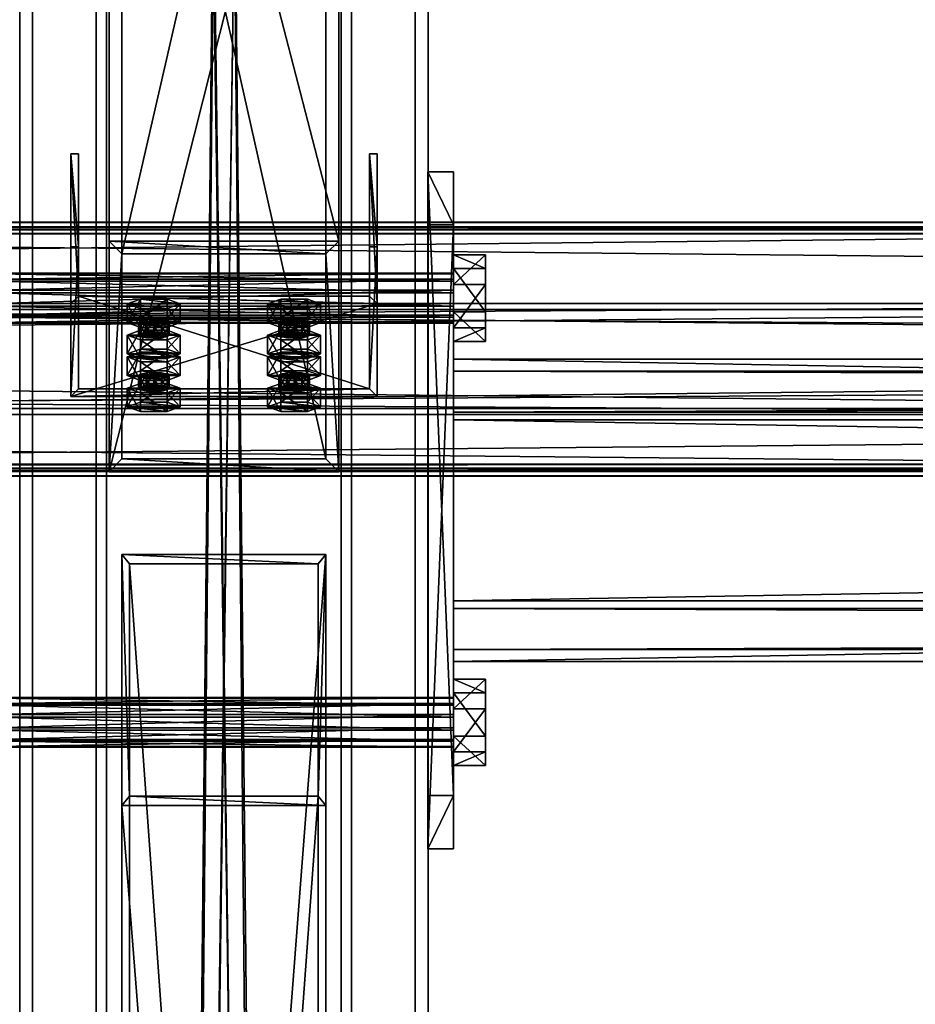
# Model space of a CAD drawing. Header units: millimetres. Extents: x -333 to 67333, y -930 to 39730.
# Tile 270 of 656: x 11020 to 11371, y 13531 to 13917. Entities that reach past the tile are written whole.
import ezdxf

# ---------------------------------------------------------------- set-up
doc = ezdxf.new("R2010")
doc.units = ezdxf.units.MM
for name, color, linetype in [('13', 7, 'Continuous'), ('3', 7, 'Continuous'), ('4', 7, 'Continuous'), ('5', 7, 'Continuous'), ('6', 7, 'Continuous'), ('7', 7, 'Continuous'), ('95', 7, 'Continuous'), ('99', 7, 'Continuous')]:
    doc.layers.add(name, color=color, linetype=linetype)

msp = doc.modelspace()

# ---------------------------------------------------------------- meshes
at = {"layer": '13', "color": 30}
mesh = msp.add_polyface(dxfattribs=at)
corners = [(11700.01, 13834.19, 6372.77), (11700.01, 13761.8, 6357.38), (4900.01, 13761.8, 6357.38), (4900.01, 13834.19, 6372.77), (11700.01, 13802.97, 6163.71), (4900.01, 13802.97, 6163.71), (11700.01, 13742.32, 6150.82), (4900.01, 13742.32, 6150.82), (11700.01, 13739.62, 6163.54), (4900.01, 13739.62, 6163.54), (11700.01, 13737.67, 6163.12), (4900.01, 13737.67, 6163.12), (11700.01, 13740.78, 6148.45), (4900.01, 13740.78, 6148.45), (11700.01, 13805.34, 6162.17), (4900.01, 13805.34, 6162.17), (11700.01, 13764.18, 6355.84), (4900.01, 13764.18, 6355.84), (11700.01, 13832.65, 6370.4), (4900.01, 13832.65, 6370.4), (11700.01, 13835.35, 6357.68), (4900.01, 13835.35, 6357.68), (11700.01, 13837.31, 6358.1), (4900.01, 13837.31, 6358.1)]
mesh.append_faces([[corners[k] for k in face] for face in [(0, 2, 3, 3), (1, 5, 2, 2), (4, 7, 5, 5), (6, 9, 7, 7), (8, 11, 9, 9), (10, 13, 11, 11), (12, 15, 13, 13), (14, 17, 15, 15), (16, 19, 17, 17), (18, 21, 19, 19), (20, 23, 21, 21), (22, 3, 23, 23), (8, 12, 10, 10), (20, 0, 22, 22), (13, 9, 11, 11)]], dxfattribs={"vtx0": -1, "color": 30})
mesh.append_faces([[corners[k] for k in face] for face in [(12, 6, 14, 14), (14, 1, 16, 16), (16, 0, 18, 18), (18, 0, 20, 20), (3, 19, 23, 23), (19, 2, 17, 17), (17, 2, 15, 15), (15, 5, 13, 13)]], dxfattribs={"vtx0": -1, "vtx1": -1, "color": 30})
mesh.append_faces([[corners[k] for k in face] for face in [(12, 8, 6, 6), (14, 6, 4, 4), (14, 4, 1, 1), (16, 1, 0, 0), (19, 3, 2, 2), (15, 2, 5, 5), (13, 5, 7, 7), (13, 7, 9, 9)]], dxfattribs={"vtx0": -1, "vtx2": -1, "vtx3": -1, "color": 30})
mesh.append_faces([[corners[k] for k in face] for face in [(21, 23, 19, 19)]], dxfattribs={"vtx1": -1, "color": 30})
mesh.append_faces([[corners[k] for k in face] for face in [(0, 1, 2, 2), (1, 4, 5, 5), (4, 6, 7, 7), (6, 8, 9, 9), (8, 10, 11, 11), (10, 12, 13, 13), (12, 14, 15, 15), (14, 16, 17, 17), (16, 18, 19, 19), (18, 20, 21, 21), (20, 22, 23, 23), (22, 0, 3, 3)]], dxfattribs={"vtx2": -1, "vtx3": -1, "color": 30})
mesh = msp.add_polyface(dxfattribs=at)
corners = [(17300.01, 13834.19, 6372.77), (17300.01, 13761.8, 6357.38), (10500.01, 13761.8, 6357.38), (10500.01, 13834.19, 6372.77), (17300.01, 13802.97, 6163.71), (10500.01, 13802.97, 6163.71), (17300.01, 13742.32, 6150.82), (10500.01, 13742.32, 6150.82), (17300.01, 13739.62, 6163.54), (10500.01, 13739.62, 6163.54), (17300.01, 13737.67, 6163.12), (10500.01, 13737.67, 6163.12), (17300.01, 13740.78, 6148.45), (10500.01, 13740.78, 6148.45), (17300.01, 13805.34, 6162.17), (10500.01, 13805.34, 6162.17), (17300.01, 13764.18, 6355.84), (10500.01, 13764.18, 6355.84), (17300.01, 13832.65, 6370.4), (10500.01, 13832.65, 6370.4), (17300.01, 13835.35, 6357.68), (10500.01, 13835.35, 6357.68), (17300.01, 13837.31, 6358.1), (10500.01, 13837.31, 6358.1)]
mesh.append_faces([[corners[k] for k in face] for face in [(0, 2, 3, 3), (1, 5, 2, 2), (4, 7, 5, 5), (6, 9, 7, 7), (8, 11, 9, 9), (10, 13, 11, 11), (12, 15, 13, 13), (14, 17, 15, 15), (16, 19, 17, 17), (18, 21, 19, 19), (20, 23, 21, 21), (22, 3, 23, 23), (8, 12, 10, 10), (20, 0, 22, 22), (13, 9, 11, 11)]], dxfattribs={"vtx0": -1, "color": 30})
mesh.append_faces([[corners[k] for k in face] for face in [(12, 6, 14, 14), (14, 1, 16, 16), (16, 0, 18, 18), (18, 0, 20, 20), (3, 19, 23, 23), (19, 2, 17, 17), (17, 2, 15, 15), (15, 5, 13, 13)]], dxfattribs={"vtx0": -1, "vtx1": -1, "color": 30})
mesh.append_faces([[corners[k] for k in face] for face in [(12, 8, 6, 6), (14, 6, 4, 4), (14, 4, 1, 1), (16, 1, 0, 0), (19, 3, 2, 2), (15, 2, 5, 5), (13, 5, 7, 7), (13, 7, 9, 9)]], dxfattribs={"vtx0": -1, "vtx2": -1, "vtx3": -1, "color": 30})
mesh.append_faces([[corners[k] for k in face] for face in [(21, 23, 19, 19)]], dxfattribs={"vtx1": -1, "color": 30})
mesh.append_faces([[corners[k] for k in face] for face in [(0, 1, 2, 2), (1, 4, 5, 5), (4, 6, 7, 7), (6, 8, 9, 9), (8, 10, 11, 11), (10, 12, 13, 13), (12, 14, 15, 15), (14, 16, 17, 17), (16, 18, 19, 19), (18, 20, 21, 21), (20, 22, 23, 23), (22, 0, 3, 3)]], dxfattribs={"vtx2": -1, "vtx3": -1, "color": 30})
at = {"layer": '3', "color": 91}
mesh = msp.add_polyface(dxfattribs=at)
corners = [(11063, 13703.27, 5976.91), (11137, 13703.27, 5976.91), (11137, 12663.27, 3783.11), (11063, 12663.27, 3783.11), (11137, 13612.2, 5957.55), (11137, 12596.4, 3814.81), (11063, 13612.2, 5957.55), (11063, 12596.4, 3814.81), (11060, 13706.96, 5977.69), (11060, 13608.51, 5956.77), (11060, 12593.69, 3816.09), (11060, 12665.98, 3781.82), (11140, 13608.51, 5956.77), (11140, 12593.69, 3816.09), (11140, 13706.96, 5977.69), (11140, 12665.98, 3781.82)]
mesh.append_faces([[corners[k] for k in face] for face in [(0, 2, 3, 3), (1, 5, 2, 2), (4, 7, 5, 5), (6, 3, 7, 7), (8, 10, 11, 11), (9, 13, 10, 10), (12, 15, 13, 13), (14, 11, 15, 15)]], dxfattribs={"vtx0": -1, "color": 91})
mesh.append_faces([[corners[k] for k in face] for face in [(9, 6, 12, 12), (6, 8, 0, 0), (0, 8, 1, 1), (12, 4, 14, 14), (4, 12, 6, 6), (14, 1, 8, 8), (11, 3, 15, 15), (3, 10, 7, 7), (7, 10, 5, 5), (15, 2, 13, 13), (2, 15, 3, 3), (13, 5, 10, 10)]], dxfattribs={"vtx0": -1, "vtx1": -1, "color": 91})
mesh.append_faces([[corners[k] for k in face] for face in [(6, 9, 8, 8), (14, 4, 1, 1), (3, 11, 10, 10), (13, 2, 5, 5)]], dxfattribs={"vtx0": -1, "vtx2": -1, "vtx3": -1, "color": 91})
mesh.append_faces([[corners[k] for k in face] for face in [(0, 1, 2, 2), (1, 4, 5, 5), (4, 6, 7, 7), (6, 0, 3, 3), (8, 9, 10, 10), (9, 12, 13, 13), (12, 14, 15, 15), (14, 8, 11, 11)]], dxfattribs={"vtx2": -1, "vtx3": -1, "color": 91})
at = {"layer": '4', "color": 171}
mesh = msp.add_polyface(dxfattribs=at)
corners = [(11140, 13744.47, 5985.67), (11060, 13744.47, 5985.67), (11060, 14100.59, 5226.59), (11140, 14100.59, 5226.59), (11060, 13824.82, 6002.74), (11060, 14173.01, 5260.57), (11140, 13824.82, 6002.74), (11140, 14173.01, 5260.57), (11145, 13739.44, 5984.6), (11145, 13829.84, 6003.81), (11145, 14177.54, 5262.69), (11145, 14096.06, 5224.47), (11055, 13829.84, 6003.81), (11055, 14177.54, 5262.69), (11055, 13739.44, 5984.6), (11055, 14096.06, 5224.47)]
mesh.append_faces([[corners[k] for k in face] for face in [(0, 2, 3, 3), (1, 5, 2, 2), (4, 7, 5, 5), (6, 3, 7, 7), (8, 10, 11, 11), (9, 13, 10, 10), (12, 15, 13, 13), (14, 11, 15, 15)]], dxfattribs={"vtx0": -1, "color": 171})
mesh.append_faces([[corners[k] for k in face] for face in [(9, 6, 12, 12), (6, 8, 0, 0), (0, 8, 1, 1), (12, 4, 14, 14), (4, 12, 6, 6), (14, 1, 8, 8), (11, 3, 15, 15), (3, 10, 7, 7), (7, 10, 5, 5), (15, 2, 13, 13), (2, 15, 3, 3), (13, 5, 10, 10)]], dxfattribs={"vtx0": -1, "vtx1": -1, "color": 171})
mesh.append_faces([[corners[k] for k in face] for face in [(6, 9, 8, 8), (14, 4, 1, 1), (3, 11, 10, 10), (13, 2, 5, 5)]], dxfattribs={"vtx0": -1, "vtx2": -1, "vtx3": -1, "color": 171})
mesh.append_faces([[corners[k] for k in face] for face in [(0, 1, 2, 2), (1, 4, 5, 5), (4, 6, 7, 7), (6, 0, 3, 3), (8, 9, 10, 10), (9, 12, 13, 13), (12, 14, 15, 15), (14, 8, 11, 11)]], dxfattribs={"vtx2": -1, "vtx3": -1, "color": 171})
at = {"layer": '5', "color": 131}
mesh = msp.add_polyface(dxfattribs=at)
corners = [(11146, 9415, 2984), (11054, 9415, 2984), (11054, 19384.97, 2984), (11146, 19384.97, 2984), (11054, 9415, 3076), (11054, 19384.97, 3076), (11146, 9415, 3076), (11146, 19384.97, 3076), (11150, 9415, 2980), (11150, 9415, 3080), (11150, 19384.97, 3080), (11150, 19384.97, 2980), (11050, 9415, 3080), (11050, 19384.97, 3080), (11050, 9415, 2980), (11050, 19384.97, 2980)]
mesh.append_faces([[corners[k] for k in face] for face in [(0, 2, 3, 3), (1, 5, 2, 2), (4, 7, 5, 5), (6, 3, 7, 7), (8, 10, 11, 11), (9, 13, 10, 10), (12, 15, 13, 13), (14, 11, 15, 15)]], dxfattribs={"vtx0": -1, "color": 131})
mesh.append_faces([[corners[k] for k in face] for face in [(9, 6, 12, 12), (6, 8, 0, 0), (0, 8, 1, 1), (12, 4, 14, 14), (4, 12, 6, 6), (14, 1, 8, 8), (11, 3, 15, 15), (3, 10, 7, 7), (7, 10, 5, 5), (15, 2, 13, 13), (2, 15, 3, 3), (13, 5, 10, 10)]], dxfattribs={"vtx0": -1, "vtx1": -1, "color": 131})
mesh.append_faces([[corners[k] for k in face] for face in [(6, 9, 8, 8), (14, 4, 1, 1), (3, 11, 10, 10), (13, 2, 5, 5)]], dxfattribs={"vtx0": -1, "vtx2": -1, "vtx3": -1, "color": 131})
mesh.append_faces([[corners[k] for k in face] for face in [(0, 1, 2, 2), (1, 4, 5, 5), (4, 6, 7, 7), (6, 0, 3, 3), (8, 9, 10, 10), (9, 12, 13, 13), (12, 14, 15, 15), (14, 8, 11, 11)]], dxfattribs={"vtx2": -1, "vtx3": -1, "color": 131})
mesh = msp.add_polyface(dxfattribs=at)
corners = [(16609.96, 13778.86, 6027.75), (16609.96, 13688.87, 6008.63), (11189.95, 13688.87, 6008.63), (11189.95, 13778.86, 6027.75), (16609.96, 13669.75, 6098.62), (11189.95, 13669.75, 6098.62), (16609.96, 13759.74, 6117.74), (11189.95, 13759.74, 6117.74), (16609.96, 13783.61, 6024.67), (16609.96, 13762.82, 6122.49), (11189.95, 13762.82, 6122.49), (11189.95, 13783.61, 6024.67), (16609.96, 13665, 6101.7), (11189.95, 13665, 6101.7), (16609.96, 13685.79, 6003.88), (11189.95, 13685.79, 6003.88)]
mesh.append_faces([[corners[k] for k in face] for face in [(0, 2, 3, 3), (1, 5, 2, 2), (4, 7, 5, 5), (6, 3, 7, 7), (8, 10, 11, 11), (9, 13, 10, 10), (12, 15, 13, 13), (14, 11, 15, 15)]], dxfattribs={"vtx0": -1, "color": 131})
mesh.append_faces([[corners[k] for k in face] for face in [(9, 6, 12, 12), (6, 8, 0, 0), (0, 8, 1, 1), (12, 4, 14, 14), (4, 12, 6, 6), (14, 1, 8, 8), (10, 3, 11, 11), (3, 10, 7, 7), (7, 10, 5, 5), (15, 2, 13, 13), (2, 11, 3, 3)]], dxfattribs={"vtx0": -1, "vtx1": -1, "color": 131})
mesh.append_faces([[corners[k] for k in face] for face in [(6, 9, 8, 8), (14, 4, 1, 1), (5, 10, 13, 13), (2, 15, 11, 11), (13, 2, 5, 5)]], dxfattribs={"vtx0": -1, "vtx2": -1, "vtx3": -1, "color": 131})
mesh.append_faces([[corners[k] for k in face] for face in [(0, 1, 2, 2), (1, 4, 5, 5), (4, 6, 7, 7), (6, 0, 3, 3), (8, 9, 10, 10), (9, 12, 13, 13), (12, 14, 15, 15), (14, 8, 11, 11)]], dxfattribs={"vtx2": -1, "vtx3": -1, "color": 131})
at = {"layer": '6', "color": 2}
mesh = msp.add_polyface(dxfattribs=at)
corners = [(11180, 19380.14, 7183.53), (11020, 19380.14, 7183.53), (11020, 7954.94, 4755.1), (11180, 7954.94, 4755.1), (11180, 19380.14, 7347.1), (11180, 7921.68, 4911.61), (11020, 19380.14, 7347.1), (11020, 7921.68, 4911.61), (11025, 7953.9, 4759.99), (11175, 7953.9, 4759.99), (11175, 7922.72, 4906.72), (11025, 7922.72, 4906.72), (11175, 19380.14, 7188.64), (11175, 19380.14, 7341.99), (11025, 19380.14, 7188.64), (11025, 19380.14, 7341.99)]
mesh.append_faces([[corners[k] for k in face] for face in [(0, 2, 3, 3), (4, 3, 5, 5), (6, 5, 7, 7), (1, 7, 2, 2), (12, 10, 9, 9), (14, 9, 8, 8), (15, 8, 11, 11), (13, 11, 10, 10)]], dxfattribs={"vtx0": -1, "color": 2})
mesh.append_faces([[corners[k] for k in face] for face in [(2, 8, 3, 3), (8, 7, 11, 11), (11, 7, 10, 10), (3, 9, 5, 5), (9, 3, 8, 8), (5, 10, 7, 7), (0, 12, 1, 1), (12, 4, 13, 13), (13, 4, 15, 15), (1, 14, 6, 6), (14, 1, 12, 12), (6, 15, 4, 4)]], dxfattribs={"vtx0": -1, "vtx1": -1, "color": 2})
mesh.append_faces([[corners[k] for k in face] for face in [(8, 2, 7, 7), (5, 9, 10, 10), (12, 0, 4, 4), (6, 14, 15, 15)]], dxfattribs={"vtx0": -1, "vtx2": -1, "vtx3": -1, "color": 2})
mesh.append_faces([[corners[k] for k in face] for face in [(0, 1, 2, 2), (4, 0, 3, 3), (6, 4, 5, 5), (1, 6, 7, 7), (12, 13, 10, 10), (14, 12, 9, 9), (15, 14, 8, 8), (13, 15, 11, 11)]], dxfattribs={"vtx2": -1, "vtx3": -1, "color": 2})
at = {"layer": '7', "color": 6}
mesh = msp.add_polyface(dxfattribs=at)
corners = [(11040.01, 13768.96, 6333.35), (11160.01, 13768.96, 6333.35), (11160.01, 13805.34, 6162.17), (11040.01, 13805.34, 6162.17), (11160.01, 13827.65, 6345.82), (11160.01, 13864.03, 6174.64), (11157.01, 13827.65, 6345.82), (11157.01, 13864.03, 6174.64), (11157.01, 13771.89, 6333.97), (11157.01, 13808.28, 6162.79), (11043.01, 13771.89, 6333.97), (11043.01, 13808.28, 6162.79), (11043.01, 13827.65, 6345.82), (11043.01, 13864.03, 6174.64), (11040.01, 13827.65, 6345.82), (11040.01, 13864.03, 6174.64)]
mesh.append_faces([[corners[k] for k in face] for face in [(0, 2, 3, 3), (1, 5, 2, 2), (4, 7, 5, 5), (6, 9, 7, 7), (8, 11, 9, 9), (10, 13, 11, 11), (12, 15, 13, 13), (14, 3, 15, 15), (12, 0, 14, 14), (7, 2, 5, 5)]], dxfattribs={"vtx0": -1, "color": 6})
mesh.append_faces([[corners[k] for k in face] for face in [(1, 8, 4, 4), (8, 0, 10, 10), (10, 0, 12, 12), (3, 11, 15, 15), (11, 2, 9, 9), (9, 2, 7, 7)]], dxfattribs={"vtx0": -1, "vtx1": -1, "color": 6})
mesh.append_faces([[corners[k] for k in face] for face in [(8, 1, 0, 0), (11, 3, 2, 2)]], dxfattribs={"vtx0": -1, "vtx2": -1, "vtx3": -1, "color": 6})
mesh.append_faces([[corners[k] for k in face] for face in [(6, 4, 8, 8), (13, 15, 11, 11)]], dxfattribs={"vtx1": -1, "color": 6})
mesh.append_faces([[corners[k] for k in face] for face in [(0, 1, 2, 2), (1, 4, 5, 5), (4, 6, 7, 7), (6, 8, 9, 9), (8, 10, 11, 11), (10, 12, 13, 13), (12, 14, 15, 15), (14, 0, 3, 3)]], dxfattribs={"vtx2": -1, "vtx3": -1, "color": 6})
at = {"layer": '95', "color": 7}
mesh = msp.add_polyface(dxfattribs=at)
corners = [(11009.95, 13650.94, 6047.59), (11009.95, 13650.67, 6042.42), (11189.95, 13650.67, 6042.42), (11189.95, 13650.94, 6047.59), (11009.95, 13647.85, 6038.08), (11189.95, 13647.85, 6038.08), (11009.95, 13643.24, 6035.73), (11189.95, 13643.24, 6035.73), (11009.95, 13638.07, 6036), (11189.95, 13638.07, 6036), (11009.95, 13633.73, 6038.82), (11189.95, 13633.73, 6038.82), (11009.95, 13631.38, 6043.43), (11189.95, 13631.38, 6043.43), (11009.95, 13631.65, 6048.6), (11189.95, 13631.65, 6048.6), (11009.95, 13634.47, 6052.94), (11189.95, 13634.47, 6052.94), (11009.95, 13639.08, 6055.29), (11189.95, 13639.08, 6055.29), (11009.95, 13644.25, 6055.02), (11189.95, 13644.25, 6055.02), (11009.95, 13648.59, 6052.2), (11189.95, 13648.59, 6052.2), (11189.95, 13658.1, 6049.11), (11189.95, 13652.75, 6032.64), (11202.45, 13652.75, 6032.64), (11202.45, 13658.1, 6049.11), (11189.95, 13635.81, 6029.04), (11202.45, 13635.81, 6029.04), (11189.95, 13624.22, 6041.91), (11202.45, 13624.22, 6041.91), (11189.95, 13629.57, 6058.39), (11202.45, 13629.57, 6058.39), (11189.95, 13646.51, 6061.99), (11202.45, 13646.51, 6061.99), (10997.45, 13658.1, 6049.11), (10997.45, 13652.75, 6032.64), (11009.95, 13652.75, 6032.64), (11009.95, 13658.1, 6049.11), (10997.45, 13635.81, 6029.04), (11009.95, 13635.81, 6029.04), (10997.45, 13624.22, 6041.91), (11009.95, 13624.22, 6041.91), (10997.45, 13629.57, 6058.39), (11009.95, 13629.57, 6058.39), (10997.45, 13646.51, 6061.99), (11009.95, 13646.51, 6061.99), (11009.95, 13817.23, 6082.94), (11009.95, 13816.96, 6077.77), (11189.95, 13816.96, 6077.77), (11189.95, 13817.23, 6082.94), (11009.95, 13814.14, 6073.43), (11189.95, 13814.14, 6073.43), (11009.95, 13809.53, 6071.08), (11189.95, 13809.53, 6071.08), (11009.95, 13804.36, 6071.35), (11189.95, 13804.36, 6071.35), (11009.95, 13800.02, 6074.17), (11189.95, 13800.02, 6074.17), (11009.95, 13797.67, 6078.78), (11189.95, 13797.67, 6078.78), (11009.95, 13797.94, 6083.95), (11189.95, 13797.94, 6083.95), (11009.95, 13800.76, 6088.29), (11189.95, 13800.76, 6088.29), (11009.95, 13805.37, 6090.64), (11189.95, 13805.37, 6090.64), (11009.95, 13810.54, 6090.37), (11189.95, 13810.54, 6090.37), (11009.95, 13814.88, 6087.55), (11189.95, 13814.88, 6087.55), (11189.95, 13824.39, 6084.46), (11189.95, 13819.04, 6067.99), (11202.45, 13819.04, 6067.99), (11202.45, 13824.39, 6084.46), (11189.95, 13802.09, 6064.38), (11202.45, 13802.09, 6064.38), (11189.95, 13790.51, 6077.26), (11202.45, 13790.51, 6077.26), (11189.95, 13795.86, 6093.73), (11202.45, 13795.86, 6093.73), (11189.95, 13812.8, 6097.33), (11202.45, 13812.8, 6097.33), (10997.45, 13824.39, 6084.46), (10997.45, 13819.04, 6067.99), (11009.95, 13819.04, 6067.99), (11009.95, 13824.39, 6084.46), (10997.45, 13802.09, 6064.38), (11009.95, 13802.09, 6064.38), (10997.45, 13790.51, 6077.26), (11009.95, 13790.51, 6077.26), (10997.45, 13795.86, 6093.73), (11009.95, 13795.86, 6093.73), (10997.45, 13812.8, 6097.33), (11009.95, 13812.8, 6097.33)]
mesh.append_faces([[corners[k] for k in face] for face in [(0, 2, 3, 3), (1, 5, 2, 2), (4, 7, 5, 5), (6, 9, 7, 7), (8, 11, 9, 9), (10, 13, 11, 11), (12, 15, 13, 13), (14, 17, 15, 15), (16, 19, 17, 17), (18, 21, 19, 19), (20, 23, 21, 21), (22, 3, 23, 23), (4, 8, 6, 6), (16, 20, 18, 18), (23, 19, 21, 21), (9, 5, 7, 7), (24, 26, 27, 27), (25, 29, 26, 26), (28, 31, 29, 29), (30, 33, 31, 31), (32, 35, 33, 33), (34, 27, 35, 35), (25, 30, 28, 28), (32, 24, 34, 34), (27, 33, 35, 35), (31, 26, 29, 29), (36, 38, 39, 39), (37, 41, 38, 38), (40, 43, 41, 41), (42, 45, 43, 43), (44, 47, 45, 45), (46, 39, 47, 47), (37, 42, 40, 40), (44, 36, 46, 46), (39, 45, 47, 47), (43, 38, 41, 41), (48, 50, 51, 51), (49, 53, 50, 50), (52, 55, 53, 53), (54, 57, 55, 55), (56, 59, 57, 57), (58, 61, 59, 59), (60, 63, 61, 61), (62, 65, 63, 63), (64, 67, 65, 65), (66, 69, 67, 67), (68, 71, 69, 69), (70, 51, 71, 71), (52, 56, 54, 54), (64, 68, 66, 66), (69, 65, 67, 67), (57, 53, 55, 55), (72, 74, 75, 75), (73, 77, 74, 74), (76, 79, 77, 77), (78, 81, 79, 79), (80, 83, 81, 81), (82, 75, 83, 83), (73, 78, 76, 76), (80, 72, 82, 82), (75, 81, 83, 83), (79, 74, 77, 77), (84, 86, 87, 87), (85, 89, 86, 86), (88, 91, 89, 89), (90, 93, 91, 91), (92, 95, 93, 93), (94, 87, 95, 95), (85, 90, 88, 88), (92, 84, 94, 94), (87, 93, 95, 95), (91, 86, 89, 89)]], dxfattribs={"vtx0": -1, "color": 7})
mesh.append_faces([[corners[k] for k in face] for face in [(8, 4, 10, 10), (10, 1, 12, 12), (12, 0, 14, 14), (14, 22, 16, 16), (19, 23, 17, 17), (17, 3, 15, 15), (15, 2, 13, 13), (13, 2, 11, 11), (11, 5, 9, 9), (30, 24, 32, 32), (33, 27, 31, 31), (42, 37, 44, 44), (45, 38, 43, 43), (56, 52, 58, 58), (58, 49, 60, 60), (60, 48, 62, 62), (62, 70, 64, 64), (65, 51, 63, 63), (63, 51, 61, 61), (61, 50, 59, 59), (59, 53, 57, 57), (78, 72, 80, 80), (81, 75, 79, 79), (90, 85, 92, 92), (93, 86, 91, 91)]], dxfattribs={"vtx0": -1, "vtx1": -1, "color": 7})
mesh.append_faces([[corners[k] for k in face] for face in [(10, 4, 1, 1), (12, 1, 0, 0), (14, 0, 22, 22), (16, 22, 20, 20), (17, 23, 3, 3), (15, 3, 2, 2), (11, 2, 5, 5), (30, 25, 24, 24), (31, 27, 26, 26), (44, 37, 36, 36), (45, 39, 38, 38), (58, 52, 49, 49), (60, 49, 48, 48), (62, 48, 70, 70), (64, 70, 68, 68), (65, 69, 71, 71), (65, 71, 51, 51), (61, 51, 50, 50), (59, 50, 53, 53), (78, 73, 72, 72), (79, 75, 74, 74), (92, 85, 84, 84), (93, 87, 86, 86)]], dxfattribs={"vtx0": -1, "vtx2": -1, "vtx3": -1, "color": 7})
mesh.append_faces([[corners[k] for k in face] for face in [(0, 1, 2, 2), (1, 4, 5, 5), (4, 6, 7, 7), (6, 8, 9, 9), (8, 10, 11, 11), (10, 12, 13, 13), (12, 14, 15, 15), (14, 16, 17, 17), (16, 18, 19, 19), (18, 20, 21, 21), (20, 22, 23, 23), (22, 0, 3, 3), (24, 25, 26, 26), (25, 28, 29, 29), (28, 30, 31, 31), (30, 32, 33, 33), (32, 34, 35, 35), (34, 24, 27, 27), (36, 37, 38, 38), (37, 40, 41, 41), (40, 42, 43, 43), (42, 44, 45, 45), (44, 46, 47, 47), (46, 36, 39, 39), (48, 49, 50, 50), (49, 52, 53, 53), (52, 54, 55, 55), (54, 56, 57, 57), (56, 58, 59, 59), (58, 60, 61, 61), (60, 62, 63, 63), (62, 64, 65, 65), (64, 66, 67, 67), (66, 68, 69, 69), (68, 70, 71, 71), (70, 48, 51, 51), (72, 73, 74, 74), (73, 76, 77, 77), (76, 78, 79, 79), (78, 80, 81, 81), (80, 82, 83, 83), (82, 72, 75, 75), (84, 85, 86, 86), (85, 88, 89, 89), (88, 90, 91, 91), (90, 92, 93, 93), (92, 94, 95, 95), (94, 84, 87, 87)]], dxfattribs={"vtx2": -1, "vtx3": -1, "color": 7})
at = {"layer": '95', "color": 20}
mesh = msp.add_polyface(dxfattribs=at)
corners = [(11066.51, 13792.99, 6210.66), (11067.31, 13798.5, 6208.77), (11066.51, 13797.88, 6211.7), (11067.31, 13793.61, 6207.73), (11069.51, 13794.07, 6205.58), (11069.51, 13798.96, 6206.62), (11072.51, 13794.24, 6204.79), (11072.51, 13799.13, 6205.83), (11075.51, 13794.07, 6205.58), (11075.51, 13798.96, 6206.62), (11077.71, 13793.61, 6207.73), (11077.71, 13798.5, 6208.77), (11078.51, 13797.88, 6211.7), (11078.51, 13792.99, 6210.66), (11077.71, 13797.26, 6214.64), (11067.31, 13792.37, 6213.6), (11067.31, 13797.26, 6214.64), (11072.51, 13796.63, 6217.57), (11069.51, 13796.8, 6216.78), (11075.51, 13796.8, 6216.78), (11062.12, 13797.88, 6211.7), (11067.31, 13799.75, 6202.9), (11067.31, 13807.09, 6204.46), (11062.12, 13805.22, 6213.26), (11077.71, 13799.75, 6202.9), (11077.71, 13807.09, 6204.46), (11082.9, 13797.88, 6211.7), (11082.9, 13805.22, 6213.26), (11077.71, 13796.01, 6220.51), (11077.71, 13803.35, 6222.06), (11067.31, 13796.01, 6220.51), (11067.31, 13803.35, 6222.06)]
mesh.append_faces([[corners[k] for k in face] for face in [(0, 1, 2, 2), (3, 5, 1, 1), (4, 7, 5, 5), (6, 9, 7, 7), (8, 11, 9, 9), (10, 12, 11, 11), (13, 14, 12, 12), (15, 2, 16, 16), (16, 17, 18, 18), (11, 7, 9, 9), (20, 22, 23, 23), (21, 25, 22, 22), (24, 27, 25, 25), (26, 29, 27, 27), (28, 31, 29, 29), (30, 23, 31, 31), (21, 26, 24, 24), (28, 20, 30, 30), (23, 29, 31, 31), (27, 22, 25, 25)]], dxfattribs={"vtx0": -1, "color": 20})
mesh.append_faces([[corners[k] for k in face] for face in [(17, 16, 19, 19), (19, 2, 14, 14), (14, 1, 12, 12), (12, 5, 11, 11), (26, 20, 28, 28), (29, 23, 27, 27)]], dxfattribs={"vtx0": -1, "vtx1": -1, "color": 20})
mesh.append_faces([[corners[k] for k in face] for face in [(19, 16, 2, 2), (14, 2, 1, 1), (12, 1, 5, 5), (11, 5, 7, 7), (26, 21, 20, 20), (27, 23, 22, 22)]], dxfattribs={"vtx0": -1, "vtx2": -1, "vtx3": -1, "color": 20})
mesh.append_faces([[corners[k] for k in face] for face in [(3, 4, 5, 5), (4, 6, 7, 7), (6, 8, 9, 9), (8, 10, 11, 11), (20, 21, 22, 22), (21, 24, 25, 25), (24, 26, 27, 27), (26, 28, 29, 29), (28, 30, 31, 31), (30, 20, 23, 23)]], dxfattribs={"vtx2": -1, "vtx3": -1, "color": 20})
mesh = msp.add_polyface(dxfattribs=at)
corners = [(11121.51, 13792.99, 6210.66), (11122.31, 13798.5, 6208.77), (11121.51, 13797.88, 6211.7), (11122.31, 13793.61, 6207.73), (11124.51, 13794.07, 6205.58), (11124.51, 13798.96, 6206.62), (11127.51, 13794.24, 6204.79), (11127.51, 13799.13, 6205.83), (11130.51, 13794.07, 6205.58), (11130.51, 13798.96, 6206.62), (11132.71, 13793.61, 6207.73), (11132.71, 13798.5, 6208.77), (11133.51, 13797.88, 6211.7), (11133.51, 13792.99, 6210.66), (11132.71, 13797.26, 6214.64), (11122.31, 13792.37, 6213.6), (11122.31, 13797.26, 6214.64), (11127.51, 13796.63, 6217.57), (11124.51, 13796.8, 6216.78), (11130.51, 13796.8, 6216.78), (11117.12, 13797.88, 6211.7), (11122.31, 13799.75, 6202.9), (11122.31, 13807.09, 6204.46), (11117.12, 13805.22, 6213.26), (11132.71, 13799.75, 6202.9), (11132.71, 13807.09, 6204.46), (11137.9, 13797.88, 6211.7), (11137.9, 13805.22, 6213.26), (11132.71, 13796.01, 6220.51), (11132.71, 13803.35, 6222.06), (11122.31, 13796.01, 6220.51), (11122.31, 13803.35, 6222.06)]
mesh.append_faces([[corners[k] for k in face] for face in [(0, 1, 2, 2), (3, 5, 1, 1), (4, 7, 5, 5), (6, 9, 7, 7), (8, 11, 9, 9), (10, 12, 11, 11), (13, 14, 12, 12), (15, 2, 16, 16), (16, 17, 18, 18), (11, 7, 9, 9), (20, 22, 23, 23), (21, 25, 22, 22), (24, 27, 25, 25), (26, 29, 27, 27), (28, 31, 29, 29), (30, 23, 31, 31), (21, 26, 24, 24), (28, 20, 30, 30), (23, 29, 31, 31), (27, 22, 25, 25)]], dxfattribs={"vtx0": -1, "color": 20})
mesh.append_faces([[corners[k] for k in face] for face in [(17, 16, 19, 19), (19, 2, 14, 14), (14, 1, 12, 12), (12, 5, 11, 11), (26, 20, 28, 28), (29, 23, 27, 27)]], dxfattribs={"vtx0": -1, "vtx1": -1, "color": 20})
mesh.append_faces([[corners[k] for k in face] for face in [(19, 16, 2, 2), (14, 2, 1, 1), (12, 1, 5, 5), (11, 5, 7, 7), (26, 21, 20, 20), (27, 23, 22, 22)]], dxfattribs={"vtx0": -1, "vtx2": -1, "vtx3": -1, "color": 20})
mesh.append_faces([[corners[k] for k in face] for face in [(3, 4, 5, 5), (4, 6, 7, 7), (6, 8, 9, 9), (8, 10, 11, 11), (20, 21, 22, 22), (21, 24, 25, 25), (24, 26, 27, 27), (26, 28, 29, 29), (28, 30, 31, 31), (30, 20, 23, 23)]], dxfattribs={"vtx2": -1, "vtx3": -1, "color": 20})
mesh = msp.add_polyface(dxfattribs=at)
corners = [(11082.9, 13784.43, 6311.08), (11062.12, 13784.43, 6311.08), (11067.31, 13786.3, 6302.27), (11077.71, 13786.3, 6302.27), (11066.51, 13792.99, 6210.66), (11067.31, 13793.61, 6207.73), (11067.31, 13798.5, 6208.77), (11077.71, 13793.61, 6207.73), (11078.51, 13792.99, 6210.66), (11078.51, 13797.88, 6211.7), (11077.71, 13792.37, 6213.6), (11077.71, 13797.26, 6214.64), (11075.51, 13791.91, 6215.75), (11075.51, 13796.8, 6216.78), (11072.51, 13791.74, 6216.53), (11072.51, 13796.63, 6217.57), (11069.51, 13791.91, 6215.75), (11069.51, 13796.8, 6216.78), (11067.31, 13792.37, 6213.6), (11067.31, 13797.26, 6214.64), (11066.51, 13797.88, 6211.7), (11069.51, 13794.07, 6205.58), (11075.51, 13794.07, 6205.58), (11072.51, 13794.24, 6204.79), (11062.12, 13785.65, 6209.1), (11067.31, 13787.53, 6200.3), (11067.31, 13794.86, 6201.86), (11062.12, 13792.99, 6210.66), (11077.71, 13787.53, 6200.3), (11077.71, 13794.86, 6201.86), (11082.9, 13785.65, 6209.1), (11082.9, 13792.99, 6210.66), (11077.71, 13783.78, 6217.91), (11077.71, 13791.12, 6219.47), (11067.31, 13783.78, 6217.91), (11067.31, 13791.12, 6219.47)]
mesh.append_faces([[corners[k] for k in face] for face in [(0, 2, 3, 3), (10, 13, 11, 11), (12, 15, 13, 13), (14, 17, 15, 15), (16, 19, 17, 17), (21, 22, 23, 23), (12, 16, 14, 14), (24, 26, 27, 27), (25, 29, 26, 26), (28, 31, 29, 29), (30, 33, 31, 31), (32, 35, 33, 33), (34, 27, 35, 35), (25, 30, 28, 28), (27, 33, 35, 35), (31, 26, 29, 29)]], dxfattribs={"vtx0": -1, "color": 20})
mesh.append_faces([[corners[k] for k in face] for face in [(22, 21, 7, 7), (7, 5, 8, 8), (8, 4, 10, 10), (10, 4, 12, 12), (33, 27, 31, 31)]], dxfattribs={"vtx0": -1, "vtx1": -1, "color": 20})
mesh.append_faces([[corners[k] for k in face] for face in [(0, 1, 2, 2), (7, 21, 5, 5), (8, 5, 4, 4), (12, 4, 18, 18), (12, 18, 16, 16), (30, 25, 24, 24), (31, 27, 26, 26)]], dxfattribs={"vtx0": -1, "vtx2": -1, "vtx3": -1, "color": 20})
mesh.append_faces([[corners[k] for k in face] for face in [(4, 5, 6, 6), (7, 8, 9, 9), (8, 10, 11, 11), (10, 12, 13, 13), (12, 14, 15, 15), (14, 16, 17, 17), (16, 18, 19, 19), (18, 4, 20, 20), (24, 25, 26, 26), (25, 28, 29, 29), (28, 30, 31, 31), (30, 32, 33, 33), (32, 34, 35, 35), (34, 24, 27, 27)]], dxfattribs={"vtx2": -1, "vtx3": -1, "color": 20})
mesh = msp.add_polyface(dxfattribs=at)
corners = [(11137.9, 13784.43, 6311.08), (11117.12, 13784.43, 6311.08), (11122.31, 13786.3, 6302.27), (11132.71, 13786.3, 6302.27), (11121.51, 13792.99, 6210.66), (11122.31, 13793.61, 6207.73), (11122.31, 13798.5, 6208.77), (11132.71, 13793.61, 6207.73), (11133.51, 13792.99, 6210.66), (11133.51, 13797.88, 6211.7), (11132.71, 13792.37, 6213.6), (11132.71, 13797.26, 6214.64), (11130.51, 13791.91, 6215.75), (11130.51, 13796.8, 6216.78), (11127.51, 13791.74, 6216.53), (11127.51, 13796.63, 6217.57), (11124.51, 13791.91, 6215.75), (11124.51, 13796.8, 6216.78), (11122.31, 13792.37, 6213.6), (11122.31, 13797.26, 6214.64), (11121.51, 13797.88, 6211.7), (11124.51, 13794.07, 6205.58), (11130.51, 13794.07, 6205.58), (11127.51, 13794.24, 6204.79), (11117.12, 13785.65, 6209.1), (11122.31, 13787.53, 6200.3), (11122.31, 13794.86, 6201.86), (11117.12, 13792.99, 6210.66), (11132.71, 13787.53, 6200.3), (11132.71, 13794.86, 6201.86), (11137.9, 13785.65, 6209.1), (11137.9, 13792.99, 6210.66), (11132.71, 13783.78, 6217.91), (11132.71, 13791.12, 6219.47), (11122.31, 13783.78, 6217.91), (11122.31, 13791.12, 6219.47)]
mesh.append_faces([[corners[k] for k in face] for face in [(0, 2, 3, 3), (10, 13, 11, 11), (12, 15, 13, 13), (14, 17, 15, 15), (16, 19, 17, 17), (21, 22, 23, 23), (12, 16, 14, 14), (24, 26, 27, 27), (25, 29, 26, 26), (28, 31, 29, 29), (30, 33, 31, 31), (32, 35, 33, 33), (34, 27, 35, 35), (25, 30, 28, 28), (27, 33, 35, 35), (31, 26, 29, 29)]], dxfattribs={"vtx0": -1, "color": 20})
mesh.append_faces([[corners[k] for k in face] for face in [(22, 21, 7, 7), (7, 5, 8, 8), (8, 4, 10, 10), (10, 4, 12, 12), (33, 27, 31, 31)]], dxfattribs={"vtx0": -1, "vtx1": -1, "color": 20})
mesh.append_faces([[corners[k] for k in face] for face in [(0, 1, 2, 2), (7, 21, 5, 5), (8, 5, 4, 4), (12, 4, 18, 18), (12, 18, 16, 16), (30, 25, 24, 24), (31, 27, 26, 26)]], dxfattribs={"vtx0": -1, "vtx2": -1, "vtx3": -1, "color": 20})
mesh.append_faces([[corners[k] for k in face] for face in [(4, 5, 6, 6), (7, 8, 9, 9), (8, 10, 11, 11), (10, 12, 13, 13), (12, 14, 15, 15), (14, 16, 17, 17), (16, 18, 19, 19), (18, 4, 20, 20), (24, 25, 26, 26), (25, 28, 29, 29), (28, 30, 31, 31), (30, 32, 33, 33), (32, 34, 35, 35), (34, 24, 27, 27)]], dxfattribs={"vtx2": -1, "vtx3": -1, "color": 20})
mesh = msp.add_polyface(dxfattribs=at)
corners = [(11066.51, 13772.2, 6308.48), (11067.31, 13777.71, 6306.58), (11066.51, 13777.09, 6309.52), (11067.31, 13772.82, 6305.54), (11069.51, 13773.28, 6303.39), (11069.51, 13778.17, 6304.43), (11072.51, 13773.45, 6302.61), (11072.51, 13778.34, 6303.65), (11075.51, 13773.28, 6303.39), (11075.51, 13778.17, 6304.43), (11077.71, 13772.82, 6305.54), (11077.71, 13777.71, 6306.58), (11078.51, 13777.09, 6309.52), (11078.51, 13772.2, 6308.48), (11077.71, 13776.47, 6312.45), (11067.31, 13771.58, 6311.41), (11067.31, 13776.47, 6312.45), (11072.51, 13775.84, 6315.39), (11069.51, 13776.01, 6314.6), (11075.51, 13776.01, 6314.6), (11062.12, 13777.09, 6309.52), (11067.31, 13778.96, 6300.71), (11067.31, 13786.3, 6302.27), (11062.12, 13784.43, 6311.08), (11077.71, 13778.96, 6300.71), (11077.71, 13786.3, 6302.27), (11082.9, 13777.09, 6309.52), (11082.9, 13784.43, 6311.08), (11077.71, 13775.22, 6318.32), (11077.71, 13782.56, 6319.88), (11067.31, 13775.22, 6318.32), (11067.31, 13782.56, 6319.88), (11082.9, 13785.65, 6209.1), (11062.12, 13785.65, 6209.1), (11077.71, 13783.78, 6217.91), (11067.31, 13783.78, 6217.91)]
mesh.append_faces([[corners[k] for k in face] for face in [(0, 1, 2, 2), (3, 5, 1, 1), (4, 7, 5, 5), (6, 9, 7, 7), (8, 11, 9, 9), (10, 12, 11, 11), (13, 14, 12, 12), (15, 2, 16, 16), (16, 17, 18, 18), (11, 7, 9, 9), (20, 22, 23, 23), (21, 25, 22, 22), (24, 27, 25, 25), (26, 29, 27, 27), (28, 31, 29, 29), (30, 23, 31, 31), (21, 26, 24, 24), (28, 20, 30, 30), (23, 29, 31, 31), (34, 33, 35, 35)]], dxfattribs={"vtx0": -1, "color": 20})
mesh.append_faces([[corners[k] for k in face] for face in [(17, 16, 19, 19), (19, 2, 14, 14), (14, 1, 12, 12), (12, 5, 11, 11), (26, 20, 28, 28), (29, 23, 27, 27), (32, 33, 34, 34)]], dxfattribs={"vtx0": -1, "vtx1": -1, "color": 20})
mesh.append_faces([[corners[k] for k in face] for face in [(19, 16, 2, 2), (14, 2, 1, 1), (12, 1, 5, 5), (11, 5, 7, 7), (26, 21, 20, 20)]], dxfattribs={"vtx0": -1, "vtx2": -1, "vtx3": -1, "color": 20})
mesh.append_faces([[corners[k] for k in face] for face in [(3, 4, 5, 5), (4, 6, 7, 7), (6, 8, 9, 9), (8, 10, 11, 11), (20, 21, 22, 22), (21, 24, 25, 25), (24, 26, 27, 27), (26, 28, 29, 29), (28, 30, 31, 31), (30, 20, 23, 23)]], dxfattribs={"vtx2": -1, "vtx3": -1, "color": 20})
mesh = msp.add_polyface(dxfattribs=at)
corners = [(11121.51, 13772.2, 6308.48), (11122.31, 13777.71, 6306.58), (11121.51, 13777.09, 6309.52), (11122.31, 13772.82, 6305.54), (11124.51, 13773.28, 6303.39), (11124.51, 13778.17, 6304.43), (11127.51, 13773.45, 6302.61), (11127.51, 13778.34, 6303.65), (11130.51, 13773.28, 6303.39), (11130.51, 13778.17, 6304.43), (11132.71, 13772.82, 6305.54), (11132.71, 13777.71, 6306.58), (11133.51, 13777.09, 6309.52), (11133.51, 13772.2, 6308.48), (11132.71, 13776.47, 6312.45), (11122.31, 13771.58, 6311.41), (11122.31, 13776.47, 6312.45), (11127.51, 13775.84, 6315.39), (11124.51, 13776.01, 6314.6), (11130.51, 13776.01, 6314.6), (11117.12, 13777.09, 6309.52), (11122.31, 13778.96, 6300.71), (11122.31, 13786.3, 6302.27), (11117.12, 13784.43, 6311.08), (11132.71, 13778.96, 6300.71), (11132.71, 13786.3, 6302.27), (11137.9, 13777.09, 6309.52), (11137.9, 13784.43, 6311.08), (11132.71, 13775.22, 6318.32), (11132.71, 13782.56, 6319.88), (11122.31, 13775.22, 6318.32), (11122.31, 13782.56, 6319.88), (11137.9, 13785.65, 6209.1), (11117.12, 13785.65, 6209.1), (11132.71, 13783.78, 6217.91), (11122.31, 13783.78, 6217.91)]
mesh.append_faces([[corners[k] for k in face] for face in [(0, 1, 2, 2), (3, 5, 1, 1), (4, 7, 5, 5), (6, 9, 7, 7), (8, 11, 9, 9), (10, 12, 11, 11), (13, 14, 12, 12), (15, 2, 16, 16), (16, 17, 18, 18), (11, 7, 9, 9), (20, 22, 23, 23), (21, 25, 22, 22), (24, 27, 25, 25), (26, 29, 27, 27), (28, 31, 29, 29), (30, 23, 31, 31), (21, 26, 24, 24), (28, 20, 30, 30), (23, 29, 31, 31), (34, 33, 35, 35)]], dxfattribs={"vtx0": -1, "color": 20})
mesh.append_faces([[corners[k] for k in face] for face in [(17, 16, 19, 19), (19, 2, 14, 14), (14, 1, 12, 12), (12, 5, 11, 11), (26, 20, 28, 28), (29, 23, 27, 27), (32, 33, 34, 34)]], dxfattribs={"vtx0": -1, "vtx1": -1, "color": 20})
mesh.append_faces([[corners[k] for k in face] for face in [(19, 16, 2, 2), (14, 2, 1, 1), (12, 1, 5, 5), (11, 5, 7, 7), (26, 21, 20, 20)]], dxfattribs={"vtx0": -1, "vtx2": -1, "vtx3": -1, "color": 20})
mesh.append_faces([[corners[k] for k in face] for face in [(3, 4, 5, 5), (4, 6, 7, 7), (6, 8, 9, 9), (8, 10, 11, 11), (20, 21, 22, 22), (21, 24, 25, 25), (24, 26, 27, 27), (26, 28, 29, 29), (28, 30, 31, 31), (30, 20, 23, 23)]], dxfattribs={"vtx2": -1, "vtx3": -1, "color": 20})
mesh = msp.add_polyface(dxfattribs=at)
corners = [(11066.51, 13772.2, 6308.48), (11067.31, 13772.82, 6305.54), (11067.31, 13777.71, 6306.58), (11077.71, 13772.82, 6305.54), (11078.51, 13772.2, 6308.48), (11078.51, 13777.09, 6309.52), (11077.71, 13771.58, 6311.41), (11077.71, 13776.47, 6312.45), (11075.51, 13771.12, 6313.56), (11075.51, 13776.01, 6314.6), (11072.51, 13770.95, 6314.35), (11072.51, 13775.84, 6315.39), (11069.51, 13771.12, 6313.56), (11069.51, 13776.01, 6314.6), (11067.31, 13771.58, 6311.41), (11067.31, 13776.47, 6312.45), (11066.51, 13777.09, 6309.52), (11069.51, 13773.28, 6303.39), (11075.51, 13773.28, 6303.39), (11072.51, 13773.45, 6302.61), (11062.12, 13764.86, 6306.92), (11067.31, 13766.73, 6298.11), (11067.31, 13774.07, 6299.67), (11062.12, 13772.2, 6308.48), (11077.71, 13766.73, 6298.11), (11077.71, 13774.07, 6299.67), (11082.9, 13764.86, 6306.92), (11082.9, 13772.2, 6308.48), (11077.71, 13762.99, 6315.72), (11077.71, 13770.33, 6317.28), (11067.31, 13762.99, 6315.72), (11067.31, 13770.33, 6317.28)]
mesh.append_faces([[corners[k] for k in face] for face in [(6, 9, 7, 7), (8, 11, 9, 9), (10, 13, 11, 11), (12, 15, 13, 13), (17, 18, 19, 19), (10, 14, 12, 12), (20, 22, 23, 23), (21, 25, 22, 22), (24, 27, 25, 25), (26, 29, 27, 27), (28, 31, 29, 29), (30, 23, 31, 31), (21, 26, 24, 24), (28, 20, 30, 30), (23, 29, 31, 31), (27, 22, 25, 25)]], dxfattribs={"vtx0": -1, "color": 20})
mesh.append_faces([[corners[k] for k in face] for face in [(18, 17, 3, 3), (3, 1, 4, 4), (4, 1, 6, 6), (6, 0, 8, 8), (8, 14, 10, 10), (26, 20, 28, 28), (29, 23, 27, 27)]], dxfattribs={"vtx0": -1, "vtx1": -1, "color": 20})
mesh.append_faces([[corners[k] for k in face] for face in [(3, 17, 1, 1), (6, 1, 0, 0), (8, 0, 14, 14), (26, 21, 20, 20), (27, 23, 22, 22)]], dxfattribs={"vtx0": -1, "vtx2": -1, "vtx3": -1, "color": 20})
mesh.append_faces([[corners[k] for k in face] for face in [(0, 1, 2, 2), (3, 4, 5, 5), (4, 6, 7, 7), (6, 8, 9, 9), (8, 10, 11, 11), (10, 12, 13, 13), (12, 14, 15, 15), (14, 0, 16, 16), (20, 21, 22, 22), (21, 24, 25, 25), (24, 26, 27, 27), (26, 28, 29, 29), (28, 30, 31, 31), (30, 20, 23, 23)]], dxfattribs={"vtx2": -1, "vtx3": -1, "color": 20})
mesh = msp.add_polyface(dxfattribs=at)
corners = [(11121.51, 13772.2, 6308.48), (11122.31, 13772.82, 6305.54), (11122.31, 13777.71, 6306.58), (11132.71, 13772.82, 6305.54), (11133.51, 13772.2, 6308.48), (11133.51, 13777.09, 6309.52), (11132.71, 13771.58, 6311.41), (11132.71, 13776.47, 6312.45), (11130.51, 13771.12, 6313.56), (11130.51, 13776.01, 6314.6), (11127.51, 13770.95, 6314.35), (11127.51, 13775.84, 6315.39), (11124.51, 13771.12, 6313.56), (11124.51, 13776.01, 6314.6), (11122.31, 13771.58, 6311.41), (11122.31, 13776.47, 6312.45), (11121.51, 13777.09, 6309.52), (11124.51, 13773.28, 6303.39), (11130.51, 13773.28, 6303.39), (11127.51, 13773.45, 6302.61), (11117.12, 13764.86, 6306.92), (11122.31, 13766.73, 6298.11), (11122.31, 13774.07, 6299.67), (11117.12, 13772.2, 6308.48), (11132.71, 13766.73, 6298.11), (11132.71, 13774.07, 6299.67), (11137.9, 13764.86, 6306.92), (11137.9, 13772.2, 6308.48), (11132.71, 13762.99, 6315.72), (11132.71, 13770.33, 6317.28), (11122.31, 13762.99, 6315.72), (11122.31, 13770.33, 6317.28)]
mesh.append_faces([[corners[k] for k in face] for face in [(6, 9, 7, 7), (8, 11, 9, 9), (10, 13, 11, 11), (12, 15, 13, 13), (17, 18, 19, 19), (10, 14, 12, 12), (20, 22, 23, 23), (21, 25, 22, 22), (24, 27, 25, 25), (26, 29, 27, 27), (28, 31, 29, 29), (30, 23, 31, 31), (21, 26, 24, 24), (28, 20, 30, 30), (23, 29, 31, 31), (27, 22, 25, 25)]], dxfattribs={"vtx0": -1, "color": 20})
mesh.append_faces([[corners[k] for k in face] for face in [(18, 17, 3, 3), (3, 1, 4, 4), (4, 1, 6, 6), (6, 0, 8, 8), (8, 14, 10, 10), (26, 20, 28, 28), (29, 23, 27, 27)]], dxfattribs={"vtx0": -1, "vtx1": -1, "color": 20})
mesh.append_faces([[corners[k] for k in face] for face in [(3, 17, 1, 1), (6, 1, 0, 0), (8, 0, 14, 14), (26, 21, 20, 20), (27, 23, 22, 22)]], dxfattribs={"vtx0": -1, "vtx2": -1, "vtx3": -1, "color": 20})
mesh.append_faces([[corners[k] for k in face] for face in [(0, 1, 2, 2), (3, 4, 5, 5), (4, 6, 7, 7), (6, 8, 9, 9), (8, 10, 11, 11), (10, 12, 13, 13), (12, 14, 15, 15), (14, 0, 16, 16), (20, 21, 22, 22), (21, 24, 25, 25), (24, 26, 27, 27), (26, 28, 29, 29), (28, 30, 31, 31), (30, 20, 23, 23)]], dxfattribs={"vtx2": -1, "vtx3": -1, "color": 20})
at = {"layer": '99', "color": 7}
mesh = msp.add_polyface(dxfattribs=at)
corners = [(11179.95, 13836.18, 6138.08), (11179.95, 13591.64, 6086.1), (11179.95, 13612.43, 5988.29), (11179.95, 13856.97, 6040.27), (11189.95, 13591.64, 6086.1), (11189.95, 13612.43, 5988.29), (11189.95, 13836.18, 6138.08), (11189.95, 13856.97, 6040.27)]
mesh.append_faces([[corners[k] for k in face] for face in [(0, 2, 3, 3), (1, 5, 2, 2), (4, 7, 5, 5), (6, 3, 7, 7), (1, 6, 4, 4), (3, 5, 7, 7)]], dxfattribs={"vtx0": -1, "color": 7})
mesh.append_faces([[corners[k] for k in face] for face in [(0, 1, 2, 2), (1, 4, 5, 5), (4, 6, 7, 7), (6, 0, 3, 3), (1, 0, 6, 6), (3, 2, 5, 5)]], dxfattribs={"vtx2": -1, "vtx3": -1, "color": 7})

doc.saveas('drawing.dxf')
